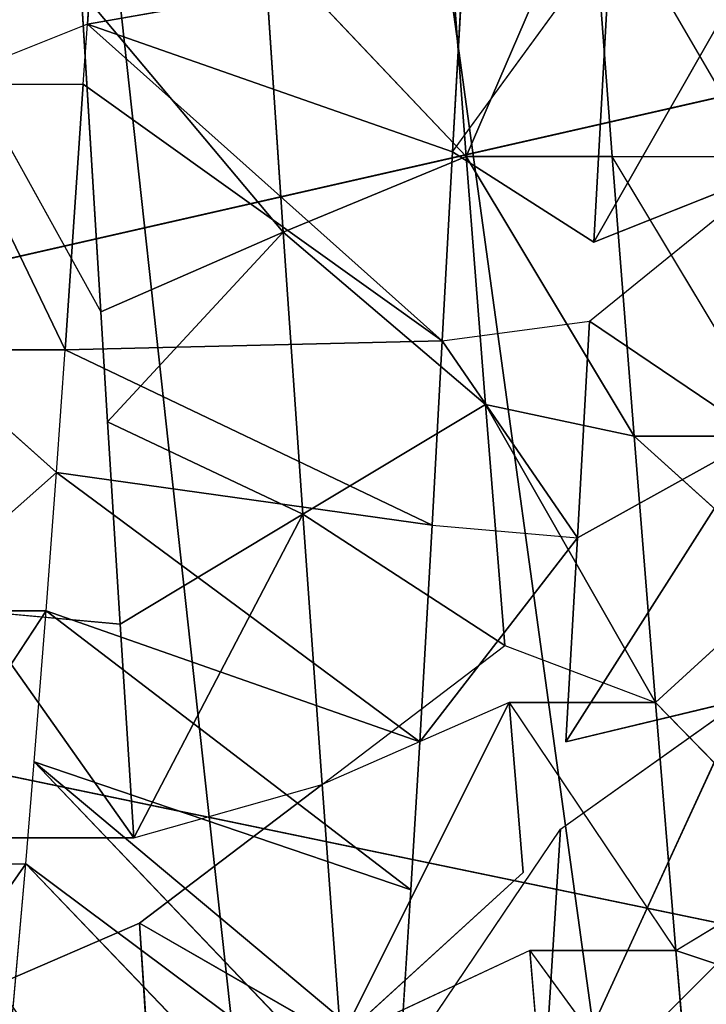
# Model space of a CAD drawing. Extents: x 0 to 40, y 0 to 81.9.
# Tile 205 of 623: x 4.169 to 4.58, y 73.974 to 74.564. Entities that reach past the tile are written whole.
import ezdxf

# ---------------------------------------------------------------- set-up
doc = ezdxf.new("R2010")
doc.units = 0
doc.header["$LTSCALE"] = 25.4
doc.layers.get('0').update_dxf_attribs({"color": 13, "linetype": 'CONTINUOUS'})

# ---------------------------------------------------------------- blocks, each defined once
blk = doc.blocks.new('ICE-TUBE-LED-S-8118_STL')
at = {"color": 0}
for p, q in [((74.57777, 18.65613, 44.36372), (74.20421, 16.85613, 44.55978)), ((74.57777, 18.65613, 44.36372), (74.20421, 16.85613, 44.55978)), ((74.20421, 16.85613, 47.44022), (74.57777, 18.65613, 47.63628)), ((74.20421, 16.85613, 47.44022), (74.57777, 18.65613, 47.63628)), ((74.98739, 16.85613, 44.26276), (74.57777, 18.65613, 44.36372)), ((74.98739, 16.85613, 44.26276), (74.57777, 18.65613, 44.36372)), ((74.57777, 18.65613, 47.63628), (74.98739, 16.85613, 47.73724)), ((74.57777, 18.65613, 47.63628), (74.98739, 16.85613, 47.73724)), ((74.23365, 18.03411, 44.75991), (74.37724, 17.9339, 44.66051)), ((74.37724, 18.0214, 44.66051), (74.52876, 17.92171, 44.5787)), ((74.37724, 18.0214, 44.66051), (74.37724, 17.9339, 44.66051)), ((74.52876, 18.00921, 44.5787), (74.52876, 17.92171, 44.5787)), ((74.52876, 18.00921, 44.5787), (74.61172, 17.9155, 44.5425)), ((74.68512, 17.99775, 44.51507), (74.61172, 17.9155, 44.5425)), ((74.68512, 17.99775, 44.51507), (74.68512, 17.91025, 44.51507)), ((74.88558, 17.98738, 47.92476), (74.708, 17.88902, 47.88735)), ((74.84439, 17.98693, 44.46927), (74.84439, 17.89943, 44.46927)), ((74.88041, 17.89698, 44.46139), (74.84439, 17.98693, 44.46927)), ((74.52883, 17.96532, 47.83147), (74.39281, 17.86912, 47.77585)), ((74.52883, 17.96532, 47.83147), (74.39281, 17.86912, 47.77585)), ((74.52883, 17.96532, 47.83147), (74.52089, 17.87731, 47.82855)), ((74.39281, 17.86912, 47.77585), (74.39281, 17.95662, 47.77585)), ((74.30501, 17.9509, 47.73335), (74.34161, 17.8658, 47.75173)), ((74.27339, 17.94296, 44.73), (74.37724, 17.9339, 44.66051)), ((74.15105, 17.71707, 44.35509), (74.37724, 17.9339, 44.66051)), ((74.15105, 17.71707, 44.35509), (74.37724, 17.9339, 44.66051)), ((74.21203, 17.71294, 44.31782), (74.37724, 17.9339, 44.66051)), ((74.21203, 17.71294, 44.31782), (74.37724, 17.9339, 44.66051)), ((74.43834, 17.92884, 44.62493), (74.21203, 17.71294, 44.31782)), ((74.43834, 17.92884, 44.62493), (74.21203, 17.71294, 44.31782)), ((74.25507, 17.71009, 44.29332), (74.43834, 17.92884, 44.62493)), ((74.25507, 17.71009, 44.29332), (74.43834, 17.92884, 44.62493)), ((74.36169, 17.70331, 44.23859), (74.43834, 17.92884, 44.62493)), ((74.36169, 17.70331, 44.23859), (74.43834, 17.92884, 44.62493)), ((74.37724, 17.9339, 44.66051), (74.43834, 17.92884, 44.62493)), ((74.43834, 17.92884, 44.62493), (74.52876, 17.92171, 44.5787)), ((74.36169, 17.70331, 44.23859), (74.52876, 17.92171, 44.5787)), ((74.36169, 17.70331, 44.23859), (74.52876, 17.92171, 44.5787)), ((74.45027, 17.69793, 44.19919), (74.52876, 17.92171, 44.5787)), ((74.45027, 17.69793, 44.19919), (74.52876, 17.92171, 44.5787)), ((74.52876, 17.92171, 44.5787), (74.61172, 17.9155, 44.5425)), ((74.45027, 17.69793, 44.19919), (74.61172, 17.9155, 44.5425)), ((74.45027, 17.69793, 44.19919), (74.61172, 17.9155, 44.5425)), ((74.61172, 17.9155, 44.5425), (74.58008, 17.69045, 44.1506)), ((74.61172, 17.9155, 44.5425), (74.58008, 17.69045, 44.1506)), ((74.61172, 17.9155, 44.5425), (74.68512, 17.91025, 44.51507)), ((74.68512, 17.91025, 44.51507), (74.58008, 17.69045, 44.1506)), ((74.68512, 17.91025, 44.51507), (74.58008, 17.69045, 44.1506)), ((74.68512, 17.91025, 44.51507), (74.69061, 17.68441, 44.11726)), ((74.68512, 17.91025, 44.51507), (74.69061, 17.68441, 44.11726)), ((74.68512, 17.91025, 44.51507), (74.84439, 17.89943, 44.46927)), ((74.68512, 17.91025, 44.51507), (74.84439, 17.89943, 44.46927)), ((74.84439, 17.89943, 44.46927), (74.69061, 17.68441, 44.11726)), ((74.84439, 17.89943, 44.46927), (74.69061, 17.68441, 44.11726)), ((74.708, 17.88902, 47.88735), (74.90017, 17.90076, 47.92707)), ((74.708, 17.88902, 47.88735), (74.90017, 17.90076, 47.92707)), ((74.75564, 17.77965, 47.70399), (74.90017, 17.90076, 47.92707)), ((74.75564, 17.77965, 47.70399), (74.90017, 17.90076, 47.92707)), ((74.84439, 17.89943, 44.46927), (74.88041, 17.89698, 44.46139)), ((74.88041, 17.89698, 44.46139), (74.69061, 17.68441, 44.11726)), ((74.88041, 17.89698, 44.46139), (74.69061, 17.68441, 44.11726)), ((74.80374, 17.67823, 44.09034), (74.88041, 17.89698, 44.46139)), ((74.80374, 17.67823, 44.09034), (74.88041, 17.89698, 44.46139)), ((74.91985, 17.67178, 44.06999), (74.88041, 17.89698, 44.46139)), ((74.88041, 17.89698, 44.46139), (75.01065, 17.88797, 44.44014)), ((74.91985, 17.67178, 44.06999), (74.88041, 17.89698, 44.46139)), ((74.88041, 17.89698, 44.46139), (75.01065, 17.88797, 44.44014)), ((74.64212, 17.88494, 47.869), (74.708, 17.88902, 47.88735)), ((74.708, 17.88902, 47.88735), (74.75564, 17.77965, 47.70399)), ((74.708, 17.88902, 47.88735), (74.75564, 17.77965, 47.70399)), ((74.52089, 17.87731, 47.82855), (74.64212, 17.88494, 47.869)), ((74.64212, 17.88494, 47.869), (74.5867, 17.76794, 47.6509)), ((74.64212, 17.88494, 47.869), (74.5867, 17.76794, 47.6509)), ((74.64212, 17.88494, 47.869), (74.75564, 17.77965, 47.70399)), ((74.64212, 17.88494, 47.869), (74.75564, 17.77965, 47.70399)), ((74.39281, 17.86912, 47.77585), (74.52089, 17.87731, 47.82855)), ((74.39281, 17.86912, 47.77585), (74.52089, 17.87731, 47.82855)), ((74.52089, 17.87731, 47.82855), (74.5867, 17.76794, 47.6509)), ((74.52089, 17.87731, 47.82855), (74.5867, 17.76794, 47.6509)), ((74.1585, 17.85369, 47.64963), (74.34161, 17.8658, 47.75173)), ((74.1585, 17.85369, 47.64963), (74.34161, 17.8658, 47.75173)), ((74.34161, 17.8658, 47.75173), (74.27229, 17.74526, 47.49734)), ((74.34161, 17.8658, 47.75173), (74.27229, 17.74526, 47.49734)), ((74.34161, 17.8658, 47.75173), (74.42484, 17.75642, 47.58155)), ((74.39281, 17.86912, 47.77585), (74.5867, 17.76794, 47.6509)), ((74.39281, 17.86912, 47.77585), (74.5867, 17.76794, 47.6509)), ((74.39281, 17.86912, 47.77585), (74.42484, 17.75642, 47.58155)), ((74.92914, 17.79138, 47.73986), (74.75564, 17.77965, 47.70399)), ((74.92914, 17.79138, 47.73986), (74.75564, 17.77965, 47.70399)), ((74.92914, 17.79138, 47.73986), (74.80104, 17.6701, 47.52005)), ((74.92914, 17.79138, 47.73986), (74.80104, 17.6701, 47.52005)), ((74.5867, 17.76794, 47.6509), (74.75564, 17.77965, 47.70399)), ((74.5867, 17.76794, 47.6509), (74.75564, 17.77965, 47.70399)), ((74.75564, 17.77965, 47.70399), (74.65252, 17.65856, 47.47326)), ((74.75564, 17.77965, 47.70399), (74.65252, 17.65856, 47.47326)), ((74.75564, 17.77965, 47.70399), (74.80104, 17.6701, 47.52005)), ((74.75564, 17.77965, 47.70399), (74.80104, 17.6701, 47.52005)), ((74.5867, 17.76794, 47.6509), (74.42484, 17.75642, 47.58155)), ((74.5867, 17.76794, 47.6509), (74.42484, 17.75642, 47.58155)), ((74.50807, 17.64705, 47.41137), (74.5867, 17.76794, 47.6509)), ((74.50807, 17.64705, 47.41137), (74.5867, 17.76794, 47.6509)), ((74.65252, 17.65856, 47.47326), (74.5867, 17.76794, 47.6509)), ((74.65252, 17.65856, 47.47326), (74.5867, 17.76794, 47.6509)), ((74.42484, 17.75642, 47.58155), (74.27229, 17.74526, 47.49734)), ((74.42484, 17.75642, 47.58155), (74.27229, 17.74526, 47.49734)), ((74.42484, 17.75642, 47.58155), (74.50807, 17.64705, 47.41137)), ((74.47389, 17.64427, 47.39413), (74.42484, 17.75642, 47.58155)), ((74.32529, 17.63199, 47.30622), (74.27229, 17.74526, 47.49734)), ((74.37194, 17.63589, 47.33622), (74.27229, 17.74526, 47.49734)), ((74.25507, 17.71009, 44.29332), (74.39808, 17.61357, 44.22177)), ((74.25507, 17.71009, 44.29332), (74.36169, 17.70331, 44.23859)), ((74.36169, 17.70331, 44.23859), (74.45027, 17.69793, 44.19919)), ((74.45027, 17.69793, 44.19919), (74.58008, 17.69045, 44.1506)), ((74.45027, 17.69793, 44.19919), (74.5725, 17.60337, 44.15315)), ((74.45027, 17.69793, 44.19919), (74.58008, 17.69045, 44.1506)), ((74.58008, 17.69045, 44.1506), (74.5725, 17.60337, 44.15315)), ((74.58008, 17.69045, 44.1506), (74.69061, 17.68441, 44.11726)), ((74.69061, 17.68441, 44.11726), (74.5725, 17.60337, 44.15315)), ((74.69061, 17.68441, 44.11726), (74.70245, 17.59626, 44.1141)), ((74.69061, 17.68441, 44.11726), (74.80374, 17.67823, 44.09034)), ((74.97382, 17.68318, 47.55499), (74.80104, 17.6701, 47.52005)), ((74.97382, 17.68318, 47.55499), (74.80104, 17.6701, 47.52005)), ((74.80374, 17.67823, 44.09034), (74.74969, 17.59369, 44.10231)), ((74.80374, 17.67823, 44.09034), (74.93399, 17.58349, 44.068)), ((74.80374, 17.67823, 44.09034), (74.91985, 17.67178, 44.06999)), ((74.80104, 17.6701, 47.52005), (74.63338, 17.56955, 47.46603)), ((74.80104, 17.6701, 47.52005), (74.63338, 17.56955, 47.46603)), ((74.80104, 17.6701, 47.52005), (74.65252, 17.65856, 47.47326)), ((74.80104, 17.6701, 47.52005), (74.65252, 17.65856, 47.47326)), ((74.80104, 17.6701, 47.52005), (74.80104, 17.58261, 47.52005)), ((74.80104, 17.6701, 47.52005), (74.80104, 17.58261, 47.52005)), ((74.65252, 17.65856, 47.47326), (74.47389, 17.55677, 47.39413)), ((74.65252, 17.65856, 47.47326), (74.47389, 17.55677, 47.39413)), ((74.65252, 17.65856, 47.47326), (74.50807, 17.64705, 47.41137)), ((74.65252, 17.65856, 47.47326), (74.50807, 17.64705, 47.41137)), ((74.65252, 17.65856, 47.47326), (74.63338, 17.56955, 47.46603)), ((74.65252, 17.65856, 47.47326), (74.63338, 17.56955, 47.46603)), ((74.50807, 17.64705, 47.41137), (74.47389, 17.55677, 47.39413)), ((74.47389, 17.64427, 47.39413), (74.32529, 17.54449, 47.30622)), ((74.47389, 17.64427, 47.39413), (74.37194, 17.63589, 47.33622)), ((74.47389, 17.64427, 47.39413), (74.47389, 17.55677, 47.39413)), ((74.32529, 17.63199, 47.30622), (74.18971, 17.5329, 47.20462)), ((74.32529, 17.63199, 47.30622), (74.24578, 17.62524, 47.24942)), ((74.32529, 17.63199, 47.30622), (74.32529, 17.54449, 47.30622)), ((74.39808, 17.61357, 44.22177), (74.21204, 17.62544, 44.31782)), ((74.47582, 17.5042, 44.39452), (74.21204, 17.62544, 44.31782)), ((74.39808, 17.61357, 44.22177), (74.21204, 17.62544, 44.31782)), ((74.47582, 17.5042, 44.39452), (74.21204, 17.62544, 44.31782)), ((74.32225, 17.515, 44.47289), (74.21204, 17.62544, 44.31782)), ((74.32225, 17.515, 44.47289), (74.21204, 17.62544, 44.31782)), ((74.39808, 17.61357, 44.22177), (74.47582, 17.5042, 44.39452)), ((74.45027, 17.61043, 44.19919), (74.47582, 17.5042, 44.39452)), ((74.45027, 17.61043, 44.19919), (74.6333, 17.494, 44.33257)), ((74.5725, 17.60337, 44.15315), (74.45027, 17.61043, 44.19919)), ((74.45027, 17.61043, 44.19919), (74.6333, 17.494, 44.33257)), ((74.70245, 17.59626, 44.1141), (74.5725, 17.60337, 44.15315)), ((74.5725, 17.60337, 44.15315), (74.6333, 17.494, 44.33257)), ((74.5725, 17.60337, 44.15315), (74.6333, 17.494, 44.33257)), ((74.70245, 17.59626, 44.1141), (74.5725, 17.60337, 44.15315)), ((74.70245, 17.59626, 44.1141), (74.6333, 17.494, 44.33257)), ((74.70245, 17.59626, 44.1141), (74.6333, 17.494, 44.33257)), ((74.70245, 17.59626, 44.1141), (74.79327, 17.48432, 44.28667)), ((74.93399, 17.58349, 44.068), (74.74969, 17.59369, 44.10231)), ((74.74969, 17.59369, 44.10231), (74.79327, 17.48432, 44.28667)), ((74.74969, 17.59369, 44.10231), (74.95967, 17.47411, 44.25569)), ((74.74969, 17.59369, 44.10231), (74.95967, 17.47411, 44.25569)), ((74.93399, 17.58349, 44.068), (74.74969, 17.59369, 44.10231)), ((74.80104, 17.4951, 47.52005), (74.97382, 17.59568, 47.55499)), ((74.63338, 17.48205, 47.46603), (74.80104, 17.58261, 47.52005)), ((74.80104, 17.58261, 47.52005), (74.80104, 17.4951, 47.52005)), ((74.63338, 17.56955, 47.46603), (74.47389, 17.55677, 47.39413)), ((74.63338, 17.56955, 47.46603), (74.47389, 17.55677, 47.39413)), ((74.54832, 17.47528, 47.43034), (74.63338, 17.56955, 47.46603)), ((74.63338, 17.48205, 47.46603), (74.63338, 17.56955, 47.46603)), ((74.32529, 17.54449, 47.30622), (74.47389, 17.55677, 47.39413)), ((74.32529, 17.54449, 47.30622), (74.47389, 17.55677, 47.39413)), ((74.47389, 17.55677, 47.39413), (74.37583, 17.46121, 47.33862)), ((74.54832, 17.47528, 47.43034), (74.47389, 17.55677, 47.39413)), ((74.32529, 17.54449, 47.30622), (74.18971, 17.5329, 47.20462)), ((74.32529, 17.54449, 47.30622), (74.18971, 17.5329, 47.20462)), ((74.32529, 17.54449, 47.30622), (74.29526, 17.45446, 47.28564)), ((74.32529, 17.54449, 47.30622), (74.37583, 17.46121, 47.33862))]:
    blk.add_line(p, q, dxfattribs=at)
mesh = blk.add_polyface(dxfattribs=at)
corners = [(81.99833, 18.65613, 0), (32.39832, 18.53461, 0), (32.39832, 18.65613, 0), (33.41051, 17.76106, 0), (34.4478, 16.85461, 0), (35.42089, 15.87956, 0), (36.32527, 14.84046, 0), (37.15673, 13.74214, 0), (37.91139, 12.58971, 0), (38.58575, 11.38851, 0), (39.17668, 10.14416, 0), (39.68142, 8.86242, 0), (40.09764, 7.54925, 0), (40.42338, 6.21078, 0), (40.65715, 4.85321, 0), (40.79784, 3.48288, 0), (40.84481, 2.10613, 0), (81.99833, -14.44387, 0), (33.41051, -13.5488, 0), (32.39832, -14.44387, 0), (32.39832, -14.32234, 0), (34.4478, -12.64234, 0), (35.42089, -11.6673, 0), (36.32527, -10.6282, 0), (37.15673, -9.52987, 0), (37.91139, -8.37744, 0), (38.58575, -7.17625, 0), (39.17668, -5.93189, 0), (39.68142, -4.65015, 0), (40.09764, -3.33699, 0), (40.42338, -1.99851, 0), (40.65715, -0.64095, 0), (40.79784, 0.72939, 0)]
mesh.append_faces([[corners[k] for k in face] for face in [(0, 1, 2), (18, 19, 20)]], dxfattribs={"vtx0": -1, "color": 0})
mesh.append_faces([[corners[k] for k in face] for face in [(1, 0, 3), (3, 0, 4), (4, 0, 5), (5, 0, 6), (6, 0, 7), (7, 0, 8), (8, 0, 9), (9, 0, 10), (10, 0, 11), (11, 0, 12), (12, 0, 13), (13, 0, 14), (14, 0, 15), (15, 0, 16), (19, 18, 17)]], dxfattribs={"vtx0": -1, "vtx1": -1, "color": 0})
mesh.append_faces([[corners[k] for k in face] for face in [(16, 0, 17), (17, 18, 21), (17, 21, 22), (17, 22, 23), (17, 23, 24), (17, 24, 25), (17, 25, 26), (17, 26, 27), (17, 27, 28), (17, 28, 29), (17, 29, 30), (17, 30, 31), (17, 31, 32), (17, 32, 16)]], dxfattribs={"vtx0": -1, "vtx2": -1, "color": 0})
mesh = blk.add_polyface(dxfattribs=at)
corners = [(81.99833, -14.44387, 92), (32.39832, -14.32234, 92), (32.39832, -14.44387, 92), (33.41051, -13.5488, 92), (34.4478, -12.64234, 92), (35.42089, -11.6673, 92), (36.32527, -10.6282, 92), (37.15673, -9.52987, 92), (37.91139, -8.37744, 92), (38.58575, -7.17625, 92), (39.17668, -5.93189, 92), (39.68142, -4.65015, 92), (40.09764, -3.33699, 92), (40.42338, -1.99851, 92), (40.65715, -0.64095, 92), (40.79784, 0.72939, 92), (40.84481, 2.10613, 92), (33.41051, 17.76106, 92), (32.39832, 18.65613, 92), (32.39832, 18.53461, 92), (81.99833, 18.65613, 92), (34.4478, 16.85461, 92), (35.42089, 15.87956, 92), (36.32527, 14.84046, 92), (37.15673, 13.74214, 92), (37.91139, 12.58971, 92), (38.58575, 11.38851, 92), (39.17668, 10.14416, 92), (39.68142, 8.86242, 92), (40.09764, 7.54925, 92), (40.42338, 6.21078, 92), (40.65715, 4.85321, 92), (40.79784, 3.48288, 92)]
mesh.append_faces([[corners[k] for k in face] for face in [(0, 1, 2), (17, 18, 19)]], dxfattribs={"vtx0": -1, "color": 0})
mesh.append_faces([[corners[k] for k in face] for face in [(1, 0, 3), (3, 0, 4), (4, 0, 5), (5, 0, 6), (6, 0, 7), (7, 0, 8), (8, 0, 9), (9, 0, 10), (10, 0, 11), (11, 0, 12), (12, 0, 13), (13, 0, 14), (14, 0, 15), (15, 0, 16), (18, 17, 20), (20, 16, 0)]], dxfattribs={"vtx0": -1, "vtx1": -1, "color": 0})
mesh.append_faces([[corners[k] for k in face] for face in [(20, 17, 21), (20, 21, 22), (20, 22, 23), (20, 23, 24), (20, 24, 25), (20, 25, 26), (20, 26, 27), (20, 27, 28), (20, 28, 29), (20, 29, 30), (20, 30, 31), (20, 31, 32), (20, 32, 16)]], dxfattribs={"vtx0": -1, "vtx2": -1, "color": 0})
mesh = blk.add_polyface(dxfattribs=at)
corners = [(74.98739, 16.85613, 44.26276), (74.57777, 18.65613, 44.36372), (74.20421, 16.85613, 44.55978)]
mesh.append_faces([[corners[k] for k in face] for face in [(0, 1, 2)]], dxfattribs={"color": 0})
mesh = blk.add_polyface(dxfattribs=at)
corners = [(74.57777, 18.65613, 44.36372), (74.20421, 18.65613, 44.55978), (74.20421, 16.85613, 44.55978)]
mesh.append_faces([[corners[k] for k in face] for face in [(0, 1, 2)]], dxfattribs={"color": 0})
mesh = blk.add_polyface(dxfattribs=at)
corners = [(74.98739, 16.85613, 47.73724), (74.20421, 16.85613, 47.44022), (74.57777, 18.65613, 47.63628)]
mesh.append_faces([[corners[k] for k in face] for face in [(0, 1, 2)]], dxfattribs={"color": 0})
mesh = blk.add_polyface(dxfattribs=at)
corners = [(74.57777, 18.65613, 47.63628), (74.20421, 16.85613, 47.44022), (74.20421, 18.65613, 47.44022)]
mesh.append_faces([[corners[k] for k in face] for face in [(0, 1, 2)]], dxfattribs={"color": 0})
mesh = blk.add_polyface(dxfattribs=at)
corners = [(74.98739, 18.65613, 44.26276), (74.57777, 18.65613, 44.36372), (74.98739, 16.85613, 44.26276)]
mesh.append_faces([[corners[k] for k in face] for face in [(0, 1, 2)]], dxfattribs={"color": 0})
mesh = blk.add_polyface(dxfattribs=at)
corners = [(74.98739, 16.85613, 47.73724), (74.57777, 18.65613, 47.63628), (74.98739, 18.65613, 47.73724)]
mesh.append_faces([[corners[k] for k in face] for face in [(0, 1, 2)]], dxfattribs={"color": 0})
mesh = blk.add_polyface(dxfattribs=at)
corners = [(74.52876, 18.09671, 44.5787), (74.37724, 18.0214, 44.66051), (74.37724, 18.1089, 44.66051), (74.52876, 17.92171, 44.5787), (74.52876, 18.00921, 44.5787)]
mesh.append_faces([[corners[k] for k in face] for face in [(0, 1, 2), (3, 0, 4)]], dxfattribs={"vtx0": -1, "color": 0})
mesh.append_faces([[corners[k] for k in face] for face in [(1, 0, 3)]], dxfattribs={"vtx0": -1, "vtx1": -1, "color": 0})
mesh = blk.add_polyface(dxfattribs=at)
corners = [(75.01065, 17.97547, 44.44014), (74.84439, 17.98693, 44.46927), (74.84439, 18.07443, 44.46927), (75.01065, 17.88797, 44.44014)]
mesh.append_faces([[corners[k] for k in face] for face in [(0, 1, 2), (1, 0, 3)]], dxfattribs={"vtx0": -1, "color": 0})
mesh = blk.add_polyface(dxfattribs=at)
corners = [(74.37724, 17.9339, 44.66051), (74.23365, 18.03411, 44.75991), (74.37724, 18.0214, 44.66051)]
mesh.append_faces([[corners[k] for k in face] for face in [(0, 1, 2)]], dxfattribs={"color": 0})
mesh = blk.add_polyface(dxfattribs=at)
corners = [(74.68512, 17.99775, 44.51507), (74.61172, 17.9155, 44.5425), (74.52876, 18.00921, 44.5787)]
mesh.append_faces([[corners[k] for k in face] for face in [(0, 1, 2)]], dxfattribs={"color": 0})
mesh = blk.add_polyface(dxfattribs=at)
corners = [(74.84439, 17.98693, 44.46927), (74.68512, 17.91025, 44.51507), (74.68512, 17.99775, 44.51507), (74.84439, 17.89943, 44.46927)]
mesh.append_faces([[corners[k] for k in face] for face in [(0, 1, 2), (1, 0, 3)]], dxfattribs={"vtx0": -1, "color": 0})
mesh = blk.add_polyface(dxfattribs=at)
corners = [(74.90017, 17.90076, 47.92707), (74.88558, 17.98738, 47.92476), (74.708, 17.88902, 47.88735)]
mesh.append_faces([[corners[k] for k in face] for face in [(0, 1, 2)]], dxfattribs={"color": 0})
mesh = blk.add_polyface(dxfattribs=at)
corners = [(75.01065, 17.88797, 44.44014), (74.88041, 17.89698, 44.46139), (74.84439, 17.98693, 44.46927)]
mesh.append_faces([[corners[k] for k in face] for face in [(0, 1, 2)]], dxfattribs={"color": 0})
mesh = blk.add_polyface(dxfattribs=at)
corners = [(74.52883, 17.96532, 47.83147), (74.39281, 17.86912, 47.77585), (74.52089, 17.87731, 47.82855)]
mesh.append_faces([[corners[k] for k in face] for face in [(0, 1, 2)]], dxfattribs={"color": 0})
mesh = blk.add_polyface(dxfattribs=at)
corners = [(74.52883, 17.96532, 47.83147), (74.39281, 17.95662, 47.77585), (74.39281, 17.86912, 47.77585)]
mesh.append_faces([[corners[k] for k in face] for face in [(0, 1, 2)]], dxfattribs={"color": 0})
mesh = blk.add_polyface(dxfattribs=at)
corners = [(74.34161, 17.8658, 47.75173), (74.30501, 17.9509, 47.73335), (74.1585, 17.85369, 47.64963)]
mesh.append_faces([[corners[k] for k in face] for face in [(0, 1, 2)]], dxfattribs={"color": 0})
mesh = blk.add_polyface(dxfattribs=at)
corners = [(74.27339, 17.94296, 44.73), (74.37724, 17.9339, 44.66051), (74.15105, 17.71707, 44.35509)]
mesh.append_faces([[corners[k] for k in face] for face in [(0, 1, 2)]], dxfattribs={"color": 0})
mesh = blk.add_polyface(dxfattribs=at)
corners = [(74.37724, 17.9339, 44.66051), (74.21203, 17.71294, 44.31782), (74.15105, 17.71707, 44.35509)]
mesh.append_faces([[corners[k] for k in face] for face in [(0, 1, 2)]], dxfattribs={"color": 0})
mesh = blk.add_polyface(dxfattribs=at)
corners = [(74.37724, 17.9339, 44.66051), (74.43834, 17.92884, 44.62493), (74.21203, 17.71294, 44.31782)]
mesh.append_faces([[corners[k] for k in face] for face in [(0, 1, 2)]], dxfattribs={"color": 0})
mesh = blk.add_polyface(dxfattribs=at)
corners = [(74.43834, 17.92884, 44.62493), (74.25507, 17.71009, 44.29332), (74.21203, 17.71294, 44.31782)]
mesh.append_faces([[corners[k] for k in face] for face in [(0, 1, 2)]], dxfattribs={"color": 0})
mesh = blk.add_polyface(dxfattribs=at)
corners = [(74.43834, 17.92884, 44.62493), (74.36169, 17.70331, 44.23859), (74.25507, 17.71009, 44.29332)]
mesh.append_faces([[corners[k] for k in face] for face in [(0, 1, 2)]], dxfattribs={"color": 0})
mesh = blk.add_polyface(dxfattribs=at)
corners = [(74.43834, 17.92884, 44.62493), (74.52876, 17.92171, 44.5787), (74.36169, 17.70331, 44.23859)]
mesh.append_faces([[corners[k] for k in face] for face in [(0, 1, 2)]], dxfattribs={"color": 0})
mesh = blk.add_polyface(dxfattribs=at)
corners = [(74.52876, 17.92171, 44.5787), (74.45027, 17.69793, 44.19919), (74.36169, 17.70331, 44.23859)]
mesh.append_faces([[corners[k] for k in face] for face in [(0, 1, 2)]], dxfattribs={"color": 0})
mesh = blk.add_polyface(dxfattribs=at)
corners = [(74.52876, 17.92171, 44.5787), (74.61172, 17.9155, 44.5425), (74.45027, 17.69793, 44.19919)]
mesh.append_faces([[corners[k] for k in face] for face in [(0, 1, 2)]], dxfattribs={"color": 0})
mesh = blk.add_polyface(dxfattribs=at)
corners = [(74.61172, 17.9155, 44.5425), (74.58008, 17.69045, 44.1506), (74.45027, 17.69793, 44.19919)]
mesh.append_faces([[corners[k] for k in face] for face in [(0, 1, 2)]], dxfattribs={"color": 0})
mesh = blk.add_polyface(dxfattribs=at)
corners = [(74.61172, 17.9155, 44.5425), (74.68512, 17.91025, 44.51507), (74.58008, 17.69045, 44.1506)]
mesh.append_faces([[corners[k] for k in face] for face in [(0, 1, 2)]], dxfattribs={"color": 0})
mesh = blk.add_polyface(dxfattribs=at)
corners = [(74.68512, 17.91025, 44.51507), (74.69061, 17.68441, 44.11726), (74.58008, 17.69045, 44.1506)]
mesh.append_faces([[corners[k] for k in face] for face in [(0, 1, 2)]], dxfattribs={"color": 0})
mesh = blk.add_polyface(dxfattribs=at)
corners = [(74.68512, 17.91025, 44.51507), (74.84439, 17.89943, 44.46927), (74.69061, 17.68441, 44.11726)]
mesh.append_faces([[corners[k] for k in face] for face in [(0, 1, 2)]], dxfattribs={"color": 0})
mesh = blk.add_polyface(dxfattribs=at)
corners = [(74.84439, 17.89943, 44.46927), (74.88041, 17.89698, 44.46139), (74.69061, 17.68441, 44.11726)]
mesh.append_faces([[corners[k] for k in face] for face in [(0, 1, 2)]], dxfattribs={"color": 0})
mesh = blk.add_polyface(dxfattribs=at)
corners = [(74.90017, 17.90076, 47.92707), (74.708, 17.88902, 47.88735), (74.75564, 17.77965, 47.70399)]
mesh.append_faces([[corners[k] for k in face] for face in [(0, 1, 2)]], dxfattribs={"color": 0})
mesh = blk.add_polyface(dxfattribs=at)
corners = [(74.90017, 17.90076, 47.92707), (74.75564, 17.77965, 47.70399), (74.92914, 17.79138, 47.73986)]
mesh.append_faces([[corners[k] for k in face] for face in [(0, 1, 2)]], dxfattribs={"color": 0})
mesh = blk.add_polyface(dxfattribs=at)
corners = [(74.88041, 17.89698, 44.46139), (74.80374, 17.67823, 44.09034), (74.69061, 17.68441, 44.11726)]
mesh.append_faces([[corners[k] for k in face] for face in [(0, 1, 2)]], dxfattribs={"color": 0})
mesh = blk.add_polyface(dxfattribs=at)
corners = [(74.88041, 17.89698, 44.46139), (74.91985, 17.67178, 44.06999), (74.80374, 17.67823, 44.09034)]
mesh.append_faces([[corners[k] for k in face] for face in [(0, 1, 2)]], dxfattribs={"color": 0})
mesh = blk.add_polyface(dxfattribs=at)
corners = [(74.88041, 17.89698, 44.46139), (75.01065, 17.88797, 44.44014), (74.91985, 17.67178, 44.06999)]
mesh.append_faces([[corners[k] for k in face] for face in [(0, 1, 2)]], dxfattribs={"color": 0})
mesh = blk.add_polyface(dxfattribs=at)
corners = [(74.708, 17.88902, 47.88735), (74.64212, 17.88494, 47.869), (74.75564, 17.77965, 47.70399)]
mesh.append_faces([[corners[k] for k in face] for face in [(0, 1, 2)]], dxfattribs={"color": 0})
mesh = blk.add_polyface(dxfattribs=at)
corners = [(74.64212, 17.88494, 47.869), (74.52089, 17.87731, 47.82855), (74.5867, 17.76794, 47.6509)]
mesh.append_faces([[corners[k] for k in face] for face in [(0, 1, 2)]], dxfattribs={"color": 0})
mesh = blk.add_polyface(dxfattribs=at)
corners = [(74.64212, 17.88494, 47.869), (74.5867, 17.76794, 47.6509), (74.75564, 17.77965, 47.70399)]
mesh.append_faces([[corners[k] for k in face] for face in [(0, 1, 2)]], dxfattribs={"color": 0})
mesh = blk.add_polyface(dxfattribs=at)
corners = [(74.52089, 17.87731, 47.82855), (74.39281, 17.86912, 47.77585), (74.5867, 17.76794, 47.6509)]
mesh.append_faces([[corners[k] for k in face] for face in [(0, 1, 2)]], dxfattribs={"color": 0})
mesh = blk.add_polyface(dxfattribs=at)
corners = [(74.34161, 17.8658, 47.75173), (74.1585, 17.85369, 47.64963), (74.27229, 17.74526, 47.49734)]
mesh.append_faces([[corners[k] for k in face] for face in [(0, 1, 2)]], dxfattribs={"color": 0})
mesh = blk.add_polyface(dxfattribs=at)
corners = [(74.34161, 17.8658, 47.75173), (74.27229, 17.74526, 47.49734), (74.42484, 17.75642, 47.58155)]
mesh.append_faces([[corners[k] for k in face] for face in [(0, 1, 2)]], dxfattribs={"color": 0})
mesh = blk.add_polyface(dxfattribs=at)
corners = [(74.39281, 17.86912, 47.77585), (74.42484, 17.75642, 47.58155), (74.5867, 17.76794, 47.6509)]
mesh.append_faces([[corners[k] for k in face] for face in [(0, 1, 2)]], dxfattribs={"color": 0})
mesh = blk.add_polyface(dxfattribs=at)
corners = [(74.92914, 17.79138, 47.73986), (74.75564, 17.77965, 47.70399), (74.80104, 17.6701, 47.52005)]
mesh.append_faces([[corners[k] for k in face] for face in [(0, 1, 2)]], dxfattribs={"color": 0})
mesh = blk.add_polyface(dxfattribs=at)
corners = [(74.92914, 17.79138, 47.73986), (74.80104, 17.6701, 47.52005), (74.97382, 17.68318, 47.55499)]
mesh.append_faces([[corners[k] for k in face] for face in [(0, 1, 2)]], dxfattribs={"color": 0})
mesh = blk.add_polyface(dxfattribs=at)
corners = [(74.75564, 17.77965, 47.70399), (74.5867, 17.76794, 47.6509), (74.65252, 17.65856, 47.47326)]
mesh.append_faces([[corners[k] for k in face] for face in [(0, 1, 2)]], dxfattribs={"color": 0})
mesh = blk.add_polyface(dxfattribs=at)
corners = [(74.75564, 17.77965, 47.70399), (74.65252, 17.65856, 47.47326), (74.80104, 17.6701, 47.52005)]
mesh.append_faces([[corners[k] for k in face] for face in [(0, 1, 2)]], dxfattribs={"color": 0})
mesh = blk.add_polyface(dxfattribs=at)
corners = [(74.5867, 17.76794, 47.6509), (74.42484, 17.75642, 47.58155), (74.50807, 17.64705, 47.41137)]
mesh.append_faces([[corners[k] for k in face] for face in [(0, 1, 2)]], dxfattribs={"color": 0})
mesh = blk.add_polyface(dxfattribs=at)
corners = [(74.5867, 17.76794, 47.6509), (74.50807, 17.64705, 47.41137), (74.65252, 17.65856, 47.47326)]
mesh.append_faces([[corners[k] for k in face] for face in [(0, 1, 2)]], dxfattribs={"color": 0})
mesh = blk.add_polyface(dxfattribs=at)
corners = [(74.47389, 17.64427, 47.39413), (74.27229, 17.74526, 47.49734), (74.37194, 17.63589, 47.33622), (74.42484, 17.75642, 47.58155)]
mesh.append_faces([[corners[k] for k in face] for face in [(0, 1, 2), (1, 0, 3)]], dxfattribs={"vtx0": -1, "color": 0})
mesh = blk.add_polyface(dxfattribs=at)
corners = [(74.27229, 17.74526, 47.49734), (74.24578, 17.62524, 47.24942), (74.32529, 17.63199, 47.30622)]
mesh.append_faces([[corners[k] for k in face] for face in [(0, 1, 2)]], dxfattribs={"color": 0})
mesh = blk.add_polyface(dxfattribs=at)
corners = [(74.39808, 17.61357, 44.22177), (74.21204, 17.62544, 44.31782), (74.25507, 17.71009, 44.29332)]
mesh.append_faces([[corners[k] for k in face] for face in [(0, 1, 2)]], dxfattribs={"color": 0})
mesh = blk.add_polyface(dxfattribs=at)
corners = [(74.58008, 17.69045, 44.1506), (74.5725, 17.60337, 44.15315), (74.45027, 17.69793, 44.19919)]
mesh.append_faces([[corners[k] for k in face] for face in [(0, 1, 2)]], dxfattribs={"color": 0})
mesh = blk.add_polyface(dxfattribs=at)
corners = [(74.70245, 17.59626, 44.1141), (74.5725, 17.60337, 44.15315), (74.69061, 17.68441, 44.11726)]
mesh.append_faces([[corners[k] for k in face] for face in [(0, 1, 2)]], dxfattribs={"color": 0})
mesh = blk.add_polyface(dxfattribs=at)
corners = [(74.97382, 17.59568, 47.55499), (74.80104, 17.58261, 47.52005), (74.80104, 17.4951, 47.52005), (74.80104, 17.6701, 47.52005), (74.97382, 17.68318, 47.55499)]
mesh.append_faces([[corners[k] for k in face] for face in [(0, 1, 2), (3, 0, 4)]], dxfattribs={"vtx0": -1, "color": 0})
mesh.append_faces([[corners[k] for k in face] for face in [(1, 0, 3)]], dxfattribs={"vtx0": -1, "vtx1": -1, "color": 0})
mesh = blk.add_polyface(dxfattribs=at)
corners = [(74.93399, 17.58349, 44.068), (74.74969, 17.59369, 44.10231), (74.80374, 17.67823, 44.09034)]
mesh.append_faces([[corners[k] for k in face] for face in [(0, 1, 2)]], dxfattribs={"color": 0})
mesh = blk.add_polyface(dxfattribs=at)
corners = [(74.80104, 17.58261, 47.52005), (74.63338, 17.56955, 47.46603), (74.63338, 17.48205, 47.46603), (74.80104, 17.6701, 47.52005)]
mesh.append_faces([[corners[k] for k in face] for face in [(0, 1, 2), (1, 0, 3)]], dxfattribs={"vtx0": -1, "color": 0})
mesh = blk.add_polyface(dxfattribs=at)
corners = [(74.80104, 17.6701, 47.52005), (74.65252, 17.65856, 47.47326), (74.63338, 17.56955, 47.46603)]
mesh.append_faces([[corners[k] for k in face] for face in [(0, 1, 2)]], dxfattribs={"color": 0})
mesh = blk.add_polyface(dxfattribs=at)
corners = [(74.65252, 17.65856, 47.47326), (74.47389, 17.55677, 47.39413), (74.63338, 17.56955, 47.46603)]
mesh.append_faces([[corners[k] for k in face] for face in [(0, 1, 2)]], dxfattribs={"color": 0})
mesh = blk.add_polyface(dxfattribs=at)
corners = [(74.65252, 17.65856, 47.47326), (74.50807, 17.64705, 47.41137), (74.47389, 17.55677, 47.39413)]
mesh.append_faces([[corners[k] for k in face] for face in [(0, 1, 2)]], dxfattribs={"color": 0})
mesh = blk.add_polyface(dxfattribs=at)
corners = [(74.47389, 17.64427, 47.39413), (74.32529, 17.54449, 47.30622), (74.47389, 17.55677, 47.39413)]
mesh.append_faces([[corners[k] for k in face] for face in [(0, 1, 2)]], dxfattribs={"color": 0})
mesh = blk.add_polyface(dxfattribs=at)
corners = [(74.32529, 17.63199, 47.30622), (74.18971, 17.5329, 47.20462), (74.32529, 17.54449, 47.30622)]
mesh.append_faces([[corners[k] for k in face] for face in [(0, 1, 2)]], dxfattribs={"color": 0})
mesh = blk.add_polyface(dxfattribs=at)
corners = [(74.17509, 17.52627, 44.56732), (74.21204, 17.62544, 44.31782), (74.32225, 17.515, 44.47289)]
mesh.append_faces([[corners[k] for k in face] for face in [(0, 1, 2)]], dxfattribs={"color": 0})
mesh = blk.add_polyface(dxfattribs=at)
corners = [(74.47582, 17.5042, 44.39452), (74.21204, 17.62544, 44.31782), (74.39808, 17.61357, 44.22177)]
mesh.append_faces([[corners[k] for k in face] for face in [(0, 1, 2)]], dxfattribs={"color": 0})
mesh = blk.add_polyface(dxfattribs=at)
corners = [(74.32225, 17.515, 44.47289), (74.21204, 17.62544, 44.31782), (74.47582, 17.5042, 44.39452)]
mesh.append_faces([[corners[k] for k in face] for face in [(0, 1, 2)]], dxfattribs={"color": 0})
mesh = blk.add_polyface(dxfattribs=at)
corners = [(74.47582, 17.5042, 44.39452), (74.45027, 17.61043, 44.19919), (74.6333, 17.494, 44.33257)]
mesh.append_faces([[corners[k] for k in face] for face in [(0, 1, 2)]], dxfattribs={"color": 0})
mesh = blk.add_polyface(dxfattribs=at)
corners = [(74.6333, 17.494, 44.33257), (74.45027, 17.61043, 44.19919), (74.5725, 17.60337, 44.15315)]
mesh.append_faces([[corners[k] for k in face] for face in [(0, 1, 2)]], dxfattribs={"color": 0})
mesh = blk.add_polyface(dxfattribs=at)
corners = [(74.6333, 17.494, 44.33257), (74.5725, 17.60337, 44.15315), (74.70245, 17.59626, 44.1141)]
mesh.append_faces([[corners[k] for k in face] for face in [(0, 1, 2)]], dxfattribs={"color": 0})
mesh = blk.add_polyface(dxfattribs=at)
corners = [(74.6333, 17.494, 44.33257), (74.70245, 17.59626, 44.1141), (74.79327, 17.48432, 44.28667)]
mesh.append_faces([[corners[k] for k in face] for face in [(0, 1, 2)]], dxfattribs={"color": 0})
mesh = blk.add_polyface(dxfattribs=at)
corners = [(74.79327, 17.48432, 44.28667), (74.74969, 17.59369, 44.10231), (74.95967, 17.47411, 44.25569)]
mesh.append_faces([[corners[k] for k in face] for face in [(0, 1, 2)]], dxfattribs={"color": 0})
mesh = blk.add_polyface(dxfattribs=at)
corners = [(74.95967, 17.47411, 44.25569), (74.74969, 17.59369, 44.10231), (74.93399, 17.58349, 44.068)]
mesh.append_faces([[corners[k] for k in face] for face in [(0, 1, 2)]], dxfattribs={"color": 0})
mesh = blk.add_polyface(dxfattribs=at)
corners = [(74.63338, 17.56955, 47.46603), (74.47389, 17.55677, 47.39413), (74.54832, 17.47528, 47.43034)]
mesh.append_faces([[corners[k] for k in face] for face in [(0, 1, 2)]], dxfattribs={"color": 0})
mesh = blk.add_polyface(dxfattribs=at)
corners = [(74.47389, 17.55677, 47.39413), (74.32529, 17.54449, 47.30622), (74.37583, 17.46121, 47.33862)]
mesh.append_faces([[corners[k] for k in face] for face in [(0, 1, 2)]], dxfattribs={"color": 0})
mesh = blk.add_polyface(dxfattribs=at)
corners = [(74.32529, 17.54449, 47.30622), (74.18971, 17.5329, 47.20462), (74.29526, 17.45446, 47.28564)]
mesh.append_faces([[corners[k] for k in face] for face in [(0, 1, 2)]], dxfattribs={"color": 0})

msp = doc.modelspace()

# ---------------------------------------------------------------- block references
at = {"color": 8, "rotation": 90.00000000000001}
msp.add_blockref('ICE-TUBE-LED-S-8118_STL', (22.10613, -0.3188, 254.70001), dxfattribs=at)

doc.saveas('drawing.dxf')
